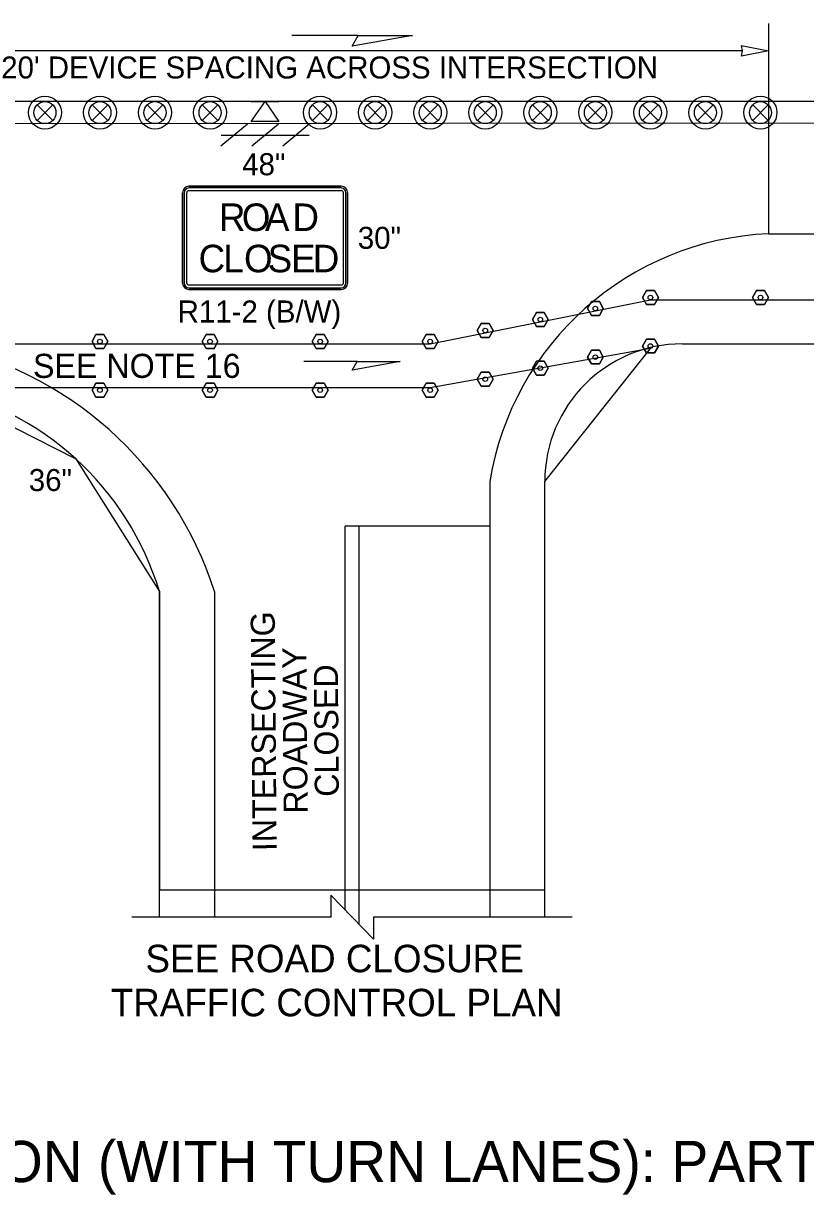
# Model space of a CAD drawing. Extents: x 99958 to 100176, y 99935 to 100011.
# Drawn here: x 100070.591 to 100072.865, y 99971.6 to 99975.004 of the extents above; entities that cross this region are included whole.
import ezdxf

# ---------------------------------------------------------------- set-up
doc = ezdxf.new("R2010")
doc.units = 0
for name, color, linetype in [('RD_ED_ShoulderPavedEdge', 7, 'Continuous'), ('RD_MK_LineDblYellowCenter', 7, 'Continuous'), ('RD_MK_LineEdgeWhite', 7, 'Continuous'), ('RD_MK_LineEdgeYellow', 7, 'Continuous'), ('RD_MK_LineLane', 7, 'Continuous'), ('RD_MK_LineStop', 7, 'Continuous'), ('SH_DE_DetailBody1Text', 7, 'Continuous'), ('SH_DE_DetailHeading2Text', 7, 'Continuous'), ('TR_SN_ConstructionSigns', 7, 'Continuous'), ('TR_WZ_BarricadeType3', 7, 'Continuous'), ('TR_WZ_PortableSignMountBlk-Wht', 7, 'Continuous'), ('TR_WZ_TrafficSafetyDrum', 7, 'Continuous'), ('TR_WZ_TubularMarker', 7, 'Continuous'), ('TR_WZ_WorkZoneDetails', 7, 'Continuous'), ('TR_WZ_WorkZoneTextCurrent', 7, 'Continuous')]:
    doc.layers.add(name, color=color, linetype=linetype)

msp = doc.modelspace()

# ---------------------------------------------------------------- linework, layer by layer
at = {"layer": 'RD_ED_ShoulderPavedEdge'}
msp.add_line((100072.5069, 99974.0724), (100075.43, 99974.0724), dxfattribs=at)
for points in [[(100072.1069, 99972.4059), (100072.1069, 99973.6724)], [(100070.9869, 99972.4059), (100070.9869, 99973.3524)]]:
    msp.add_lwpolyline(points, dxfattribs=at)
for centre, radius, start, end in [((100072.5069, 99973.6724), 0.4, 90, 180), ((100072.5069, 99973.6724), 0.4, 90, 180), ((100070.1665, 99973.1044), 0.8571, 16.8187, 78.5287)]:
    msp.add_arc(centre, radius, start, end, dxfattribs=at)
at = {"layer": 'RD_MK_LineDblYellowCenter'}
for p, q in [((100071.5269, 99972.4266), (100071.5269, 99973.5424)), ((100071.5669, 99972.3852), (100071.5669, 99973.5424))]:
    msp.add_line(p, q, dxfattribs=at)
at = {"layer": 'RD_MK_LineEdgeWhite'}
for p, q in [((100071.9469, 99973.6724), (100071.9469, 99972.4059)), ((100071.1469, 99973.3524), (100071.1469, 99972.4059))]:
    msp.add_line(p, q, dxfattribs=at)
for centre, radius, start, end in [((100072.7969, 99973.5319), 0.8615, 92.6555, 170.6116), ((100072.7969, 99973.5319), 0.8615, 92.6555, 170.6116), ((100070.132, 99973.0262), 1.0661, 17.8172, 78.9158)]:
    msp.add_arc(centre, radius, start, end, dxfattribs=at)
at = {"layer": 'RD_MK_LineEdgeYellow'}
msp.add_line((100072.7569, 99974.3924), (100075.43, 99974.3924), dxfattribs=at)
at = {"layer": 'RD_MK_LineLane'}
msp.add_lwpolyline([(100075.43, 99974.7764), (100068.195, 99974.7764)], dxfattribs=at)
at = {"layer": 'RD_MK_LineStop'}
msp.add_line((100071.9469, 99973.5424), (100071.5269, 99973.5424), dxfattribs=at)
at = {"layer": 'TR_SN_ConstructionSigns'}
for p, q in [((100071.0726, 99974.5304), (100071.5151, 99974.5304)), ((100071.5151, 99974.5304), (100071.0726, 99974.5304)), ((100071.5151, 99974.5304), (100071.0726, 99974.5304)), ((100071.5151, 99974.5254), (100071.0726, 99974.5254)), ((100071.0538, 99974.2492), (100071.0538, 99974.5117)), ((100071.0538, 99974.5117), (100071.0538, 99974.2492)), ((100071.0538, 99974.5117), (100071.0538, 99974.2492)), ((100071.0588, 99974.5117), (100071.0588, 99974.2492)), ((100071.0663, 99974.2492), (100071.0663, 99974.5117)), ((100071.0726, 99974.5179), (100071.5151, 99974.5179)), ((100071.5213, 99974.5117), (100071.5213, 99974.2492)), ((100071.5288, 99974.2492), (100071.5288, 99974.5117)), ((100071.5338, 99974.5117), (100071.5338, 99974.2492)), ((100071.5338, 99974.2492), (100071.5338, 99974.5117)), ((100071.5338, 99974.2492), (100071.5338, 99974.5117)), ((100071.5151, 99974.2429), (100071.0726, 99974.2429)), ((100071.0726, 99974.2354), (100071.5151, 99974.2354)), ((100071.5151, 99974.2304), (100071.0726, 99974.2304)), ((100071.0726, 99974.2304), (100071.5151, 99974.2304)), ((100071.0726, 99974.2304), (100071.5151, 99974.2304))]:
    msp.add_line(p, q, dxfattribs=at)
for centre, radius, start, end in [((100071.0726, 99974.5117), 0.0187, 90, 180), ((100071.0726, 99974.5117), 0.0187, 90, 180), ((100071.0726, 99974.5117), 0.0187, 90, 180), ((100071.0726, 99974.5117), 0.0137, 90, 180), ((100071.5151, 99974.5117), 0.0187, 0, 90), ((100071.5151, 99974.5117), 0.0187, 0, 90), ((100071.5151, 99974.5117), 0.0187, 0, 90), ((100071.5151, 99974.5117), 0.0137, 0, 90), ((100071.0726, 99974.5117), 0.00625, 90, 180), ((100071.5151, 99974.5117), 0.00625, 0, 90), ((100071.0726, 99974.2492), 0.0187, 180, 270), ((100071.0726, 99974.2492), 0.0187, 180, 270), ((100071.0726, 99974.2492), 0.0187, 180, 270), ((100071.0726, 99974.2492), 0.0137, 180, 270), ((100071.0726, 99974.2492), 0.00625, 180, 270), ((100071.5151, 99974.2492), 0.0137, 270, 0), ((100071.5151, 99974.2492), 0.00625, 270, 0), ((100071.5151, 99974.2492), 0.0187, 270, 0), ((100071.5151, 99974.2492), 0.0187, 270, 0), ((100071.5151, 99974.2492), 0.0187, 270, 0)]:
    msp.add_arc(centre, radius, start, end, dxfattribs=at)
at = {"layer": 'TR_WZ_BarricadeType3'}
for p, q in [((100071.2427, 99974.711), (100071.1656, 99974.647)), ((100071.3325, 99974.711), (100071.2553, 99974.647)), ((100071.4223, 99974.711), (100071.3451, 99974.647)), ((100071.1659, 99974.679), (100071.4219, 99974.679))]:
    msp.add_line(p, q, dxfattribs=at)
at = {"layer": 'TR_WZ_PortableSignMountBlk-Wht'}
msp.add_line((100071.2539, 99974.7764), (100071.3339, 99974.7764), dxfattribs=at)
msp.add_lwpolyline([(100071.2938, 99974.7764), (100071.3339, 99974.719), (100071.2539, 99974.719)], close=True, dxfattribs=at)
at = {"layer": 'TR_WZ_TrafficSafetyDrum'}
for p, q in [((100070.6313, 99974.7671), (100070.6765, 99974.7218)), ((100070.6765, 99974.7671), (100070.6313, 99974.7218)), ((100070.7913, 99974.7671), (100070.8365, 99974.7218)), ((100070.8365, 99974.7671), (100070.7913, 99974.7218)), ((100070.9513, 99974.7671), (100070.9965, 99974.7218)), ((100070.9965, 99974.7671), (100070.9513, 99974.7218)), ((100071.1113, 99974.7671), (100071.1565, 99974.7218)), ((100071.1565, 99974.7671), (100071.1113, 99974.7218)), ((100071.4313, 99974.7671), (100071.4765, 99974.7218)), ((100071.4765, 99974.7671), (100071.4313, 99974.7218)), ((100071.5913, 99974.7671), (100071.6365, 99974.7218)), ((100071.6365, 99974.7671), (100071.5913, 99974.7218)), ((100071.7513, 99974.7671), (100071.7965, 99974.7218)), ((100071.7965, 99974.7671), (100071.7513, 99974.7218)), ((100071.9113, 99974.7671), (100071.9565, 99974.7218)), ((100071.9565, 99974.7671), (100071.9113, 99974.7218)), ((100072.0713, 99974.7671), (100072.1165, 99974.7218)), ((100072.1165, 99974.7671), (100072.0713, 99974.7218)), ((100072.2313, 99974.7671), (100072.2765, 99974.7218)), ((100072.2765, 99974.7671), (100072.2313, 99974.7218)), ((100072.3913, 99974.7671), (100072.4365, 99974.7218)), ((100072.4365, 99974.7671), (100072.3913, 99974.7218)), ((100072.5513, 99974.7671), (100072.5965, 99974.7218)), ((100072.5965, 99974.7671), (100072.5513, 99974.7218)), ((100072.7113, 99974.7671), (100072.7565, 99974.7218)), ((100072.7565, 99974.7671), (100072.7113, 99974.7218))]:
    msp.add_line(p, q, dxfattribs=at)
for centre, radius in [((100070.6539, 99974.7445), 0.048), ((100070.6539, 99974.7445), 0.048), ((100070.6539, 99974.7445), 0.032), ((100070.8139, 99974.7445), 0.048), ((100070.8139, 99974.7445), 0.048), ((100070.8139, 99974.7445), 0.032), ((100070.9739, 99974.7445), 0.048), ((100070.9739, 99974.7445), 0.048), ((100070.9739, 99974.7445), 0.032), ((100071.1339, 99974.7445), 0.048), ((100071.1339, 99974.7445), 0.048), ((100071.1339, 99974.7445), 0.032), ((100071.4539, 99974.7445), 0.048), ((100071.4539, 99974.7445), 0.048), ((100071.4539, 99974.7445), 0.032), ((100071.6139, 99974.7445), 0.048), ((100071.6139, 99974.7445), 0.048), ((100071.6139, 99974.7445), 0.032), ((100071.7739, 99974.7445), 0.048), ((100071.7739, 99974.7445), 0.048), ((100071.7739, 99974.7445), 0.032), ((100071.9339, 99974.7445), 0.048), ((100071.9339, 99974.7445), 0.048), ((100071.9339, 99974.7445), 0.032), ((100072.0939, 99974.7445), 0.048), ((100072.0939, 99974.7445), 0.048), ((100072.0939, 99974.7445), 0.032), ((100072.2539, 99974.7445), 0.048), ((100072.2539, 99974.7445), 0.048), ((100072.2539, 99974.7445), 0.032), ((100072.4139, 99974.7445), 0.048), ((100072.4139, 99974.7445), 0.048), ((100072.4139, 99974.7445), 0.032), ((100072.5739, 99974.7445), 0.048), ((100072.5739, 99974.7445), 0.048), ((100072.5739, 99974.7445), 0.032), ((100072.7339, 99974.7445), 0.048), ((100072.7339, 99974.7445), 0.048), ((100072.7339, 99974.7445), 0.032)]:
    msp.add_circle(centre, radius, dxfattribs=at)
at = {"layer": 'TR_WZ_TubularMarker'}
for points in [[(100072.3908, 99974.2071), (100072.4024, 99974.2271), (100072.4255, 99974.2271), (100072.437, 99974.2071), (100072.4255, 99974.1871), (100072.4024, 99974.1871)], [(100072.7108, 99974.2071), (100072.7224, 99974.2271), (100072.7455, 99974.2271), (100072.757, 99974.2071), (100072.7455, 99974.1871), (100072.7224, 99974.1871)], [(100072.2308, 99974.1751), (100072.2424, 99974.1951), (100072.2655, 99974.1951), (100072.277, 99974.1751), (100072.2655, 99974.1551), (100072.2424, 99974.1551)], [(100072.0708, 99974.1431), (100072.0824, 99974.1631), (100072.1055, 99974.1631), (100072.117, 99974.1431), (100072.1055, 99974.1231), (100072.0824, 99974.1231)], [(100071.9108, 99974.1111), (100071.9224, 99974.1311), (100071.9455, 99974.1311), (100071.957, 99974.1111), (100071.9455, 99974.0911), (100071.9224, 99974.0911)], [(100070.7908, 99974.0791), (100070.8024, 99974.0991), (100070.8255, 99974.0991), (100070.837, 99974.0791), (100070.8255, 99974.0591), (100070.8024, 99974.0591)], [(100071.1108, 99974.0791), (100071.1224, 99974.0991), (100071.1455, 99974.0991), (100071.157, 99974.0791), (100071.1455, 99974.0591), (100071.1224, 99974.0591)], [(100071.4308, 99974.0791), (100071.4424, 99974.0991), (100071.4655, 99974.0991), (100071.477, 99974.0791), (100071.4655, 99974.0591), (100071.4424, 99974.0591)], [(100071.7508, 99974.0791), (100071.7624, 99974.0991), (100071.7855, 99974.0991), (100071.797, 99974.0791), (100071.7855, 99974.0591), (100071.7624, 99974.0591)], [(100072.3908, 99974.0658), (100072.4024, 99974.0858), (100072.4255, 99974.0858), (100072.437, 99974.0658), (100072.4255, 99974.0458), (100072.4024, 99974.0458)], [(100072.2308, 99974.0338), (100072.2424, 99974.0538), (100072.2655, 99974.0538), (100072.277, 99974.0338), (100072.2655, 99974.0138), (100072.2424, 99974.0138)], [(100072.0708, 99974.0018), (100072.0824, 99974.0218), (100072.1055, 99974.0218), (100072.117, 99974.0018), (100072.1055, 99973.9818), (100072.0824, 99973.9818)], [(100071.9108, 99973.9698), (100071.9224, 99973.9898), (100071.9455, 99973.9898), (100071.957, 99973.9698), (100071.9455, 99973.9498), (100071.9224, 99973.9498)], [(100070.7908, 99973.9378), (100070.8024, 99973.9578), (100070.8255, 99973.9578), (100070.837, 99973.9378), (100070.8255, 99973.9178), (100070.8024, 99973.9178)], [(100071.1108, 99973.9378), (100071.1224, 99973.9578), (100071.1455, 99973.9578), (100071.157, 99973.9378), (100071.1455, 99973.9178), (100071.1224, 99973.9178)], [(100071.4308, 99973.9378), (100071.4424, 99973.9578), (100071.4655, 99973.9578), (100071.477, 99973.9378), (100071.4655, 99973.9178), (100071.4424, 99973.9178)], [(100071.7508, 99973.9378), (100071.7624, 99973.9578), (100071.7855, 99973.9578), (100071.797, 99973.9378), (100071.7855, 99973.9178), (100071.7624, 99973.9178)]]:
    msp.add_lwpolyline(points, close=True, dxfattribs=at)
for points in [[(100072.4024, 99974.1871), (100072.4255, 99974.1871), (100072.437, 99974.2071), (100072.4255, 99974.2271), (100072.4024, 99974.2271), (100072.3908, 99974.2071), (100072.4024, 99974.1871)], [(100072.7224, 99974.1871), (100072.7455, 99974.1871), (100072.757, 99974.2071), (100072.7455, 99974.2271), (100072.7224, 99974.2271), (100072.7108, 99974.2071), (100072.7224, 99974.1871)], [(100072.2424, 99974.1551), (100072.2655, 99974.1551), (100072.277, 99974.1751), (100072.2655, 99974.1951), (100072.2424, 99974.1951), (100072.2308, 99974.1751), (100072.2424, 99974.1551)], [(100072.0824, 99974.1231), (100072.1055, 99974.1231), (100072.117, 99974.1431), (100072.1055, 99974.1631), (100072.0824, 99974.1631), (100072.0708, 99974.1431), (100072.0824, 99974.1231)], [(100071.9224, 99974.0911), (100071.9455, 99974.0911), (100071.957, 99974.1111), (100071.9455, 99974.1311), (100071.9224, 99974.1311), (100071.9108, 99974.1111), (100071.9224, 99974.0911)], [(100070.8024, 99974.0591), (100070.8255, 99974.0591), (100070.837, 99974.0791), (100070.8255, 99974.0991), (100070.8024, 99974.0991), (100070.7908, 99974.0791), (100070.8024, 99974.0591)], [(100071.1224, 99974.0591), (100071.1455, 99974.0591), (100071.157, 99974.0791), (100071.1455, 99974.0991), (100071.1224, 99974.0991), (100071.1108, 99974.0791), (100071.1224, 99974.0591)], [(100071.4424, 99974.0591), (100071.4655, 99974.0591), (100071.477, 99974.0791), (100071.4655, 99974.0991), (100071.4424, 99974.0991), (100071.4308, 99974.0791), (100071.4424, 99974.0591)], [(100071.7624, 99974.0591), (100071.7855, 99974.0591), (100071.797, 99974.0791), (100071.7855, 99974.0991), (100071.7624, 99974.0991), (100071.7508, 99974.0791), (100071.7624, 99974.0591)], [(100072.4024, 99974.0458), (100072.4255, 99974.0458), (100072.437, 99974.0658), (100072.4255, 99974.0858), (100072.4024, 99974.0858), (100072.3908, 99974.0658), (100072.4024, 99974.0458)], [(100072.2424, 99974.0138), (100072.2655, 99974.0138), (100072.277, 99974.0338), (100072.2655, 99974.0538), (100072.2424, 99974.0538), (100072.2308, 99974.0338), (100072.2424, 99974.0138)], [(100072.0824, 99973.9818), (100072.1055, 99973.9818), (100072.117, 99974.0018), (100072.1055, 99974.0218), (100072.0824, 99974.0218), (100072.0708, 99974.0018), (100072.0824, 99973.9818)], [(100071.9224, 99973.9498), (100071.9455, 99973.9498), (100071.957, 99973.9698), (100071.9455, 99973.9898), (100071.9224, 99973.9898), (100071.9108, 99973.9698), (100071.9224, 99973.9498)], [(100070.8024, 99973.9178), (100070.8255, 99973.9178), (100070.837, 99973.9378), (100070.8255, 99973.9578), (100070.8024, 99973.9578), (100070.7908, 99973.9378), (100070.8024, 99973.9178)], [(100071.1224, 99973.9178), (100071.1455, 99973.9178), (100071.157, 99973.9378), (100071.1455, 99973.9578), (100071.1224, 99973.9578), (100071.1108, 99973.9378), (100071.1224, 99973.9178)], [(100071.4424, 99973.9178), (100071.4655, 99973.9178), (100071.477, 99973.9378), (100071.4655, 99973.9578), (100071.4424, 99973.9578), (100071.4308, 99973.9378), (100071.4424, 99973.9178)], [(100071.7624, 99973.9178), (100071.7855, 99973.9178), (100071.797, 99973.9378), (100071.7855, 99973.9578), (100071.7624, 99973.9578), (100071.7508, 99973.9378), (100071.7624, 99973.9178)]]:
    msp.add_lwpolyline(points, dxfattribs=at)
for centre in [(100072.2539, 99974.1751), (100072.4139, 99974.2071), (100072.7339, 99974.2071), (100072.0939, 99974.1431), (100071.9339, 99974.1111), (100070.8139, 99974.0791), (100071.1339, 99974.0791), (100071.4539, 99974.0791), (100071.7739, 99974.0791), (100072.4139, 99974.0658), (100072.2539, 99974.0338), (100071.9339, 99973.9698), (100072.0939, 99974.0018), (100070.8139, 99973.9378), (100071.1339, 99973.9378), (100071.4539, 99973.9378), (100071.7739, 99973.9378)]:
    msp.add_circle(centre, 0.00667, dxfattribs=at)
at = {"layer": 'TR_WZ_WorkZoneDetails'}
for p, q in [((100072.7569, 99975.0036), (100072.7569, 99974.3924)), ((100071.5648, 99974.9684), (100071.3719, 99974.9684)), ((100071.5648, 99974.9684), (100071.3719, 99974.9684)), ((100072.682, 99974.9236), (100070.4119, 99974.9236)), ((100071.5612, 99974.0208), (100071.4069, 99974.0208))]:
    msp.add_line(p, q, dxfattribs=at)
for points in [[(100071.722, 99974.9684), (100071.5469, 99974.9376), (100071.5648, 99974.9684)], [(100071.722, 99974.9684), (100071.5469, 99974.9376), (100071.5648, 99974.9684)], [(100072.7569, 99974.9236), (100072.6783, 99974.9082), (100072.682, 99974.9236), (100072.6783, 99974.9391)], [(100068.275, 99974.7114), (100068.275, 99974.2005), (100068.8478, 99974.2005), (100069.5869, 99974.0724), (100069.5869, 99974.0724), (100069.5869, 99974.0724), (100070.3369, 99974.0724), (100070.3369, 99974.0724), (100070.3369, 99974.0724), (100070.4939, 99974.0724), (100071.7739, 99974.0724), (100072.4139, 99974.2005), (100072.4139, 99974.2005), (100075.35, 99974.2005), (100075.35, 99974.7134)], [(100070.3369, 99973.9444), (100070.7436, 99973.7381), (100070.9869, 99973.3524), (100070.9869, 99972.4859), (100070.9869, 99972.4859), (100070.9869, 99972.4859), (100071.1469, 99972.4859), (100071.1469, 99972.4859), (100071.1469, 99972.4859), (100071.9469, 99972.4859), (100072.1069, 99972.4859), (100072.1069, 99973.6724), (100072.1069, 99973.6724), (100072.4139, 99974.0591), (100071.7739, 99973.9444)], [(100071.687, 99974.0208), (100071.5469, 99973.9961), (100071.5612, 99974.0208)]]:
    msp.add_lwpolyline(points, close=True, dxfattribs=at)
msp.add_lwpolyline([(100072.1869, 99972.4059), (100071.6089, 99972.4059), (100071.6089, 99972.3419), (100071.485, 99972.4699), (100071.485, 99972.4059), (100070.9069, 99972.4059)], dxfattribs=at)

# ---------------------------------------------------------------- texts
at = {"layer": 'SH_DE_DetailBody1Text'}
for s, p in [('INTERSECTING', (100071.3276, 99972.5982)), ('ROADWAY', (100071.4178, 99972.7072)), ('CLOSED', (100071.5085, 99972.7561))]:
    msp.add_text(s, height=0.07, rotation=90.4626, dxfattribs=at).set_placement(p)
at = {"layer": 'SH_DE_DetailHeading2Text'}
msp.add_text('AT-GRADE INTERSECTION (WITH TURN LANES): PARTIAL CLOSURE', height=0.12, rotation=360, dxfattribs=at).set_placement((100068.6951, 99971.6359))
at = {"layer": 'TR_SN_ConstructionSigns'}
for s, p in [('48"', (100071.2274, 99974.5624)), ('30"', (100071.5634, 99974.3485)), ('R11-2 (B/W)', (100071.0397, 99974.1344)), ('36"', (100070.607, 99973.6445))]:
    msp.add_text(s, height=0.064, rotation=360, dxfattribs=at).set_placement(p)
for s, p in [('R', (100071.1598, 99974.4004)), ('O', (100071.2262, 99974.4004)), ('A', (100071.2934, 99974.4004)), ('D', (100071.3734, 99974.4004)), ('C', (100071.1006, 99974.2804)), ('L', (100071.1726, 99974.2804)), ('O', (100071.2326, 99974.2804)), ('S', (100071.3014, 99974.2804)), ('E', (100071.3694, 99974.2804)), ('D', (100071.4326, 99974.2804))]:
    msp.add_text(s, height=0.08, dxfattribs=at).set_placement(p)
at = {"layer": 'TR_WZ_WorkZoneTextCurrent'}
for s, height, p in [("20' DEVICE SPACING ACROSS INTERSECTION", 0.064, (100070.5269, 99974.8436)), ('SEE NOTE 16', 0.07, (100070.6193, 99973.9734)), ('SEE ROAD CLOSURE', 0.08, (100070.9462, 99972.2459)), ('TRAFFIC CONTROL PLAN', 0.08, (100070.8451, 99972.1179))]:
    msp.add_text(s, height=height, dxfattribs=at).set_placement(p)

doc.saveas('drawing.dxf')
